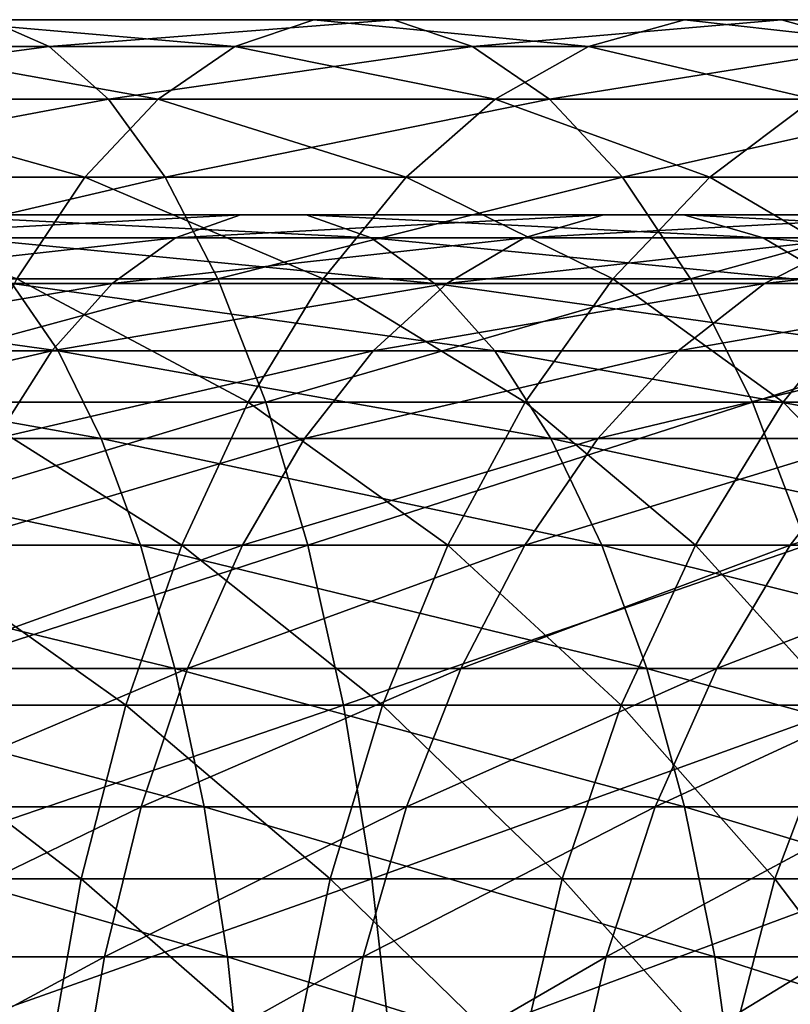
# Model space of a CAD drawing. Header units: metres. Extents: x -62 to 300, y -109 to 109.
# Tile 672 of 708: x 263.33 to 269.24, y 3.42 to 10.97. Entities that reach past the tile are written whole.
import ezdxf

# ---------------------------------------------------------------- set-up
doc = ezdxf.new("R2010")
doc.units = ezdxf.units.M
doc.layers.add('solid_500635', color=7, linetype='CONTINUOUS')

msp = doc.modelspace()

# ---------------------------------------------------------------- linework, layer by layer
at = {"layer": 'solid_500635'}
for points in [[(263.554688, 10.769925, -53.038994), (263.085541, 10.974357, -54.450409), (260.19519, 10.769925, -52.10408)], [(264.98053, 10.769925, -58.388538), (262.142761, 10.769925, -57.286503), (262.611938, 10.974357, -55.875092)], [(265.586884, 10.974357, -57.030407), (262.611938, 10.974357, -55.875092), (263.085541, 10.974357, -54.450409)], [(265.586884, 10.974357, -57.030407), (264.98053, 10.769925, -58.388538), (262.611938, 10.974357, -55.875092)], [(266.198975, 10.974357, -55.659512), (263.085541, 10.974357, -54.450409), (263.554688, 10.769925, -53.038994)], [(266.198975, 10.974357, -55.659512), (265.586884, 10.974357, -57.030407), (263.085541, 10.974357, -54.450409)], [(266.805359, 10.769925, -54.30138), (266.198975, 10.974357, -55.659512), (263.554688, 10.769925, -53.038994)], [(267.695435, 10.769925, -59.765659), (264.98053, 10.769925, -58.388538), (265.586884, 10.974357, -57.030407)], [(268.433075, 10.974357, -58.474113), (265.586884, 10.974357, -57.030407), (266.198975, 10.974357, -55.659512)], [(268.433075, 10.974357, -58.474113), (267.695435, 10.769925, -59.765659), (265.586884, 10.974357, -57.030407)], [(269.177673, 10.974357, -57.170425), (266.198975, 10.974357, -55.659512), (266.805359, 10.769925, -54.30138)], [(269.177673, 10.974357, -57.170425), (268.433075, 10.974357, -58.474113), (266.198975, 10.974357, -55.659512)], [(269.915314, 10.769925, -55.87888), (269.177673, 10.974357, -57.170425), (266.805359, 10.769925, -54.30138)], [(270.260956, 10.769925, -61.404377), (267.695435, 10.769925, -59.765659), (268.433075, 10.974357, -58.474113)], [(271.12265, 10.974357, -60.192062), (268.433075, 10.974357, -58.474113), (269.177673, 10.974357, -57.170425)], [(271.12265, 10.974357, -60.192062), (270.260956, 10.769925, -61.404377), (268.433075, 10.974357, -58.474113)], [(271.992432, 10.974357, -58.968353), (269.177673, 10.974357, -57.170425), (269.915314, 10.769925, -55.87888)], [(271.992432, 10.974357, -58.968353), (271.12265, 10.974357, -60.192062), (269.177673, 10.974357, -57.170425)], [(263.554688, 10.769925, -53.038994), (260.19519, 10.769925, -52.10408), (260.513397, 10.36487, -50.693874)], [(264.010712, 10.36487, -51.667141), (263.554688, 10.769925, -53.038994), (260.513397, 10.36487, -50.693874)], [(264.391144, 10.36487, -59.708599), (261.686768, 10.36487, -58.658356), (262.142761, 10.769925, -57.286503)], [(264.98053, 10.769925, -58.388538), (264.391144, 10.36487, -59.708599), (262.142761, 10.769925, -57.286503)], [(266.805359, 10.769925, -54.30138), (263.554688, 10.769925, -53.038994), (264.010712, 10.36487, -51.667141)], [(267.394745, 10.36487, -52.981319), (266.805359, 10.769925, -54.30138), (264.010712, 10.36487, -51.667141)], [(266.978485, 10.36487, -61.021), (264.391144, 10.36487, -59.708599), (264.98053, 10.769925, -58.388538)], [(267.695435, 10.769925, -59.765659), (266.978485, 10.36487, -61.021), (264.98053, 10.769925, -58.388538)], [(269.915314, 10.769925, -55.87888), (266.805359, 10.769925, -54.30138), (267.394745, 10.36487, -52.981319)], [(269.423431, 10.36487, -62.582706), (266.978485, 10.36487, -61.021), (267.695435, 10.769925, -59.765659)], [(270.632294, 10.36487, -54.623535), (269.915314, 10.769925, -55.87888), (267.394745, 10.36487, -52.981319)], [(270.260956, 10.769925, -61.404377), (269.423431, 10.36487, -62.582706), (267.695435, 10.769925, -59.765659)], [(264.010712, 10.36487, -51.667141), (260.513397, 10.36487, -50.693874), (260.816467, 9.766737, -49.350605)], [(264.445099, 9.766737, -50.360409), (264.010712, 10.36487, -51.667141), (260.816467, 9.766737, -49.350605)], [(263.829742, 9.766737, -60.966003), (261.25238, 9.766737, -59.965088), (261.686768, 10.36487, -58.658356)], [(264.391144, 10.36487, -59.708599), (263.829742, 9.766737, -60.966003), (261.686768, 10.36487, -58.658356)], [(266.295532, 9.766737, -62.216759), (263.829742, 9.766737, -60.966003), (264.391144, 10.36487, -59.708599)], [(267.394745, 10.36487, -52.981319), (264.010712, 10.36487, -51.667141), (264.445099, 9.766737, -50.360409)], [(266.978485, 10.36487, -61.021), (266.295532, 9.766737, -62.216759), (264.391144, 10.36487, -59.708599)], [(267.956146, 9.766737, -51.723915), (267.394745, 10.36487, -52.981319), (264.445099, 9.766737, -50.360409)], [(268.625641, 9.766737, -63.705109), (266.295532, 9.766737, -62.216759), (266.978485, 10.36487, -61.021)], [(269.423431, 10.36487, -62.582706), (268.625641, 9.766737, -63.705109), (266.978485, 10.36487, -61.021)], [(270.632294, 10.36487, -54.623535), (267.394745, 10.36487, -52.981319), (267.956146, 9.766737, -51.723915)], [(271.315216, 9.766737, -53.427776), (270.632294, 10.36487, -54.623535), (267.956146, 9.766737, -51.723915)], [(270.797241, 9.766737, -65.416473), (268.625641, 9.766737, -63.705109), (269.423431, 10.36487, -62.582706)], [(264.445099, 9.766737, -50.360409), (260.816467, 9.766737, -49.350605), (261.098816, 8.986669, -48.099293)], [(264.849731, 8.986669, -49.143131), (264.445099, 9.766737, -50.360409), (261.098816, 8.986669, -48.099293)], [(263.829742, 9.766737, -60.966003), (263.306763, 8.986669, -62.137325), (261.25238, 9.766737, -59.965088)], [(265.659363, 8.986669, -63.330654), (263.306763, 8.986669, -62.137325), (263.829742, 9.766737, -60.966003)], [(266.295532, 9.766737, -62.216759), (265.659363, 8.986669, -63.330654), (263.829742, 9.766737, -60.966003)], [(267.956146, 9.766737, -51.723915), (264.445099, 9.766737, -50.360409), (264.849731, 8.986669, -49.143131)], [(268.479095, 8.986669, -50.552593), (267.956146, 9.766737, -51.723915), (264.849731, 8.986669, -49.143131)], [(267.882477, 8.986669, -64.750671), (265.659363, 8.986669, -63.330654), (266.295532, 9.766737, -62.216759)], [(268.625641, 9.766737, -63.705109), (267.882477, 8.986669, -64.750671), (266.295532, 9.766737, -62.216759)], [(269.954376, 8.986669, -66.383469), (267.882477, 8.986669, -64.750671), (268.625641, 9.766737, -63.705109)], [(271.315216, 9.766737, -53.427776), (267.956146, 9.766737, -51.723915), (268.479095, 8.986669, -50.552593)], [(271.951416, 8.986669, -52.313881), (271.315216, 9.766737, -53.427776), (268.479095, 8.986669, -50.552593)], [(270.797241, 9.766737, -65.416473), (269.954376, 8.986669, -66.383469), (268.625641, 9.766737, -63.705109)], [(265.023224, 9.477854, -56.674011), (262.12085, 9.477854, -55.608898), (261.73642, 9.301299, -56.834557)], [(264.52356, 9.301299, -57.85738), (265.023224, 9.477854, -56.674011), (261.73642, 9.301299, -56.834557)], [(265.527557, 9.477854, -55.479515), (262.508881, 9.477854, -54.371716), (262.12085, 9.477854, -55.608898)], [(265.023224, 9.477854, -56.674011), (265.527557, 9.477854, -55.479515), (262.12085, 9.477854, -55.608898)], [(266.027222, 9.301299, -54.296146), (262.89328, 9.301299, -53.146053), (262.508881, 9.477854, -54.371716)], [(265.527557, 9.477854, -55.479515), (266.027222, 9.301299, -54.296146), (262.508881, 9.477854, -54.371716)], [(267.810669, 9.477854, -58.011303), (265.023224, 9.477854, -56.674011), (264.52356, 9.301299, -57.85738)], [(267.200348, 9.301299, -59.141575), (267.810669, 9.477854, -58.011303), (264.52356, 9.301299, -57.85738)], [(268.426758, 9.477854, -56.870403), (265.527557, 9.477854, -55.479515), (265.023224, 9.477854, -56.674011)], [(267.810669, 9.477854, -58.011303), (268.426758, 9.477854, -56.870403), (265.023224, 9.477854, -56.674011)], [(269.037079, 9.301299, -55.740131), (266.027222, 9.301299, -54.296146), (265.527557, 9.477854, -55.479515)], [(268.426758, 9.477854, -56.870403), (269.037079, 9.301299, -55.740131), (265.527557, 9.477854, -55.479515)], [(270.457764, 9.477854, -59.608566), (267.810669, 9.477854, -58.011303), (267.200348, 9.301299, -59.141575)], [(269.74231, 9.301299, -60.675419), (270.457764, 9.477854, -59.608566), (267.200348, 9.301299, -59.141575)], [(271.179901, 9.477854, -58.531681), (268.426758, 9.477854, -56.870403), (267.810669, 9.477854, -58.011303)], [(270.457764, 9.477854, -59.608566), (271.179901, 9.477854, -58.531681), (267.810669, 9.477854, -58.011303)], [(271.895325, 9.301299, -57.464828), (269.037079, 9.301299, -55.740131), (268.426758, 9.477854, -56.870403)], [(271.179901, 9.477854, -58.531681), (271.895325, 9.301299, -57.464828), (268.426758, 9.477854, -56.870403)], [(264.52356, 9.301299, -57.85738), (261.73642, 9.301299, -56.834557), (261.362793, 8.951479, -58.025864)], [(264.037933, 8.951479, -59.00758), (264.52356, 9.301299, -57.85738), (261.362793, 8.951479, -58.025864)], [(266.512878, 8.951479, -53.145947), (263.266907, 8.951479, -51.95475), (262.89328, 9.301299, -53.146053)], [(266.027222, 9.301299, -54.296146), (266.512878, 8.951479, -53.145947), (262.89328, 9.301299, -53.146053)], [(267.200348, 9.301299, -59.141575), (264.52356, 9.301299, -57.85738), (264.037933, 8.951479, -59.00758)], [(266.607117, 8.951479, -60.240166), (267.200348, 9.301299, -59.141575), (264.037933, 8.951479, -59.00758)], [(269.63028, 8.951479, -54.641541), (266.512878, 8.951479, -53.145947), (266.027222, 9.301299, -54.296146)], [(269.037079, 9.301299, -55.740131), (269.63028, 8.951479, -54.641541), (266.027222, 9.301299, -54.296146)], [(269.74231, 9.301299, -60.675419), (267.200348, 9.301299, -59.141575), (266.607117, 8.951479, -60.240166)], [(269.046936, 8.951479, -61.712368), (269.74231, 9.301299, -60.675419), (266.607117, 8.951479, -60.240166)], [(272.590729, 8.951479, -56.427879), (269.63028, 8.951479, -54.641541), (269.037079, 9.301299, -55.740131)], [(271.895325, 9.301299, -57.464828), (272.590729, 8.951479, -56.427879), (269.037079, 9.301299, -55.740131)], [(272.126282, 9.301299, -62.444901), (269.74231, 9.301299, -60.675419), (269.046936, 8.951479, -61.712368)], [(271.335083, 8.951479, -63.410736), (272.126282, 9.301299, -62.444901), (269.046936, 8.951479, -61.712368)], [(263.622833, 8.43491, -50.819992), (260.16806, 8.43491, -49.915283), (259.922089, 8.951479, -51.078835)], [(263.266907, 8.951479, -51.95475), (263.622833, 8.43491, -50.819992), (259.922089, 8.951479, -51.078835)], [(264.037933, 8.951479, -59.00758), (261.362793, 8.951479, -58.025864), (261.006897, 8.43491, -59.160622)], [(263.575317, 8.43491, -60.103184), (264.037933, 8.951479, -59.00758), (261.006897, 8.43491, -59.160622)], [(264.849731, 8.986669, -49.143131), (261.098816, 8.986669, -48.099293), (261.355164, 8.039196, -46.963253)], [(265.217102, 8.039196, -48.037987), (264.849731, 8.986669, -49.143131), (261.355164, 8.039196, -46.963253)], [(265.081787, 8.039196, -64.341942), (262.83197, 8.039196, -63.200745), (263.306763, 8.986669, -62.137325)], [(266.975464, 8.43491, -52.050343), (263.622833, 8.43491, -50.819992), (263.266907, 8.951479, -51.95475)], [(266.512878, 8.951479, -53.145947), (266.975464, 8.43491, -52.050343), (263.266907, 8.951479, -51.95475)], [(265.659363, 8.986669, -63.330654), (265.081787, 8.039196, -64.341942), (263.306763, 8.986669, -62.137325)], [(266.607117, 8.951479, -60.240166), (264.037933, 8.951479, -59.00758), (263.575317, 8.43491, -60.103184)], [(266.042053, 8.43491, -61.28661), (266.607117, 8.951479, -60.240166), (263.575317, 8.43491, -60.103184)], [(268.479095, 8.986669, -50.552593), (264.849731, 8.986669, -49.143131), (265.217102, 8.039196, -48.037987)], [(267.207764, 8.039196, -65.699913), (265.081787, 8.039196, -64.341942), (265.659363, 8.986669, -63.330654)], [(268.953918, 8.039196, -49.489174), (268.479095, 8.986669, -50.552593), (265.217102, 8.039196, -48.037987)], [(267.882477, 8.986669, -64.750671), (267.207764, 8.039196, -65.699913), (265.659363, 8.986669, -63.330654)], [(269.046936, 8.951479, -61.712368), (266.607117, 8.951479, -60.240166), (266.042053, 8.43491, -61.28661)], [(268.384583, 8.43491, -62.700096), (269.046936, 8.951479, -61.712368), (266.042053, 8.43491, -61.28661)], [(270.195343, 8.43491, -53.595097), (266.975464, 8.43491, -52.050343), (266.512878, 8.951479, -53.145947)], [(269.63028, 8.951479, -54.641541), (270.195343, 8.43491, -53.595097), (266.512878, 8.951479, -53.145947)], [(269.189148, 8.039196, -67.261375), (267.207764, 8.039196, -65.699913), (267.882477, 8.986669, -64.750671)], [(269.954376, 8.986669, -66.383469), (269.189148, 8.039196, -67.261375), (267.882477, 8.986669, -64.750671)], [(271.335083, 8.951479, -63.410736), (269.046936, 8.951479, -61.712368), (268.384583, 8.43491, -62.700096)], [(270.581451, 8.43491, -64.330727), (271.335083, 8.951479, -63.410736), (268.384583, 8.43491, -62.700096)], [(271.951416, 8.986669, -52.313881), (268.479095, 8.986669, -50.552593), (268.953918, 8.039196, -49.489174)], [(272.528992, 8.039196, -51.302597), (271.951416, 8.986669, -52.313881), (268.953918, 8.039196, -49.489174)], [(271.00647, 8.039196, -69.011024), (269.189148, 8.039196, -67.261375), (269.954376, 8.986669, -66.383469)], [(263.954376, 7.761214, -49.762917), (260.397186, 7.761214, -48.83139), (260.16806, 8.43491, -49.915283)], [(263.622833, 8.43491, -50.819992), (263.954376, 7.761214, -49.762917), (260.16806, 8.43491, -49.915283)], [(263.575317, 8.43491, -60.103184), (261.006897, 8.43491, -59.160622), (260.675354, 7.761214, -60.217693)], [(263.144409, 7.761214, -61.123783), (263.575317, 8.43491, -60.103184), (260.675354, 7.761214, -60.217693)], [(266.042053, 8.43491, -61.28661), (263.575317, 8.43491, -60.103184), (263.144409, 7.761214, -61.123783)], [(265.515686, 7.761214, -62.261417), (266.042053, 8.43491, -61.28661), (263.144409, 7.761214, -61.123783)], [(267.406403, 7.761214, -51.029739), (263.954376, 7.761214, -49.762917), (263.622833, 8.43491, -50.819992)], [(266.975464, 8.43491, -52.050343), (267.406403, 7.761214, -51.029739), (263.622833, 8.43491, -50.819992)], [(268.384583, 8.43491, -62.700096), (266.042053, 8.43491, -61.28661), (265.515686, 7.761214, -62.261417)], [(267.767548, 7.761214, -63.620205), (268.384583, 8.43491, -62.700096), (265.515686, 7.761214, -62.261417)], [(270.721741, 7.761214, -52.620293), (267.406403, 7.761214, -51.029739), (266.975464, 8.43491, -52.050343)], [(270.195343, 8.43491, -53.595097), (270.721741, 7.761214, -52.620293), (266.975464, 8.43491, -52.050343)], [(270.581451, 8.43491, -64.330727), (268.384583, 8.43491, -62.700096), (267.767548, 7.761214, -63.620205)], [(269.879425, 7.761214, -65.187737), (270.581451, 8.43491, -64.330727), (267.767548, 7.761214, -63.620205)], [(265.217102, 8.039196, -48.037987), (261.355164, 8.039196, -46.963253), (261.580688, 6.941967, -45.963642)], [(265.540344, 6.941967, -47.065567), (265.217102, 8.039196, -48.037987), (261.580688, 6.941967, -45.963642)], [(264.573547, 6.941967, -65.231773), (262.414185, 6.941967, -64.136459), (262.83197, 8.039196, -63.200745)], [(265.081787, 8.039196, -64.341942), (264.573547, 6.941967, -65.231773), (262.83197, 8.039196, -63.200745)], [(266.614105, 6.941967, -66.535164), (264.573547, 6.941967, -65.231773), (265.081787, 8.039196, -64.341942)], [(267.207764, 8.039196, -65.699913), (266.614105, 6.941967, -66.535164), (265.081787, 8.039196, -64.341942)], [(268.953918, 8.039196, -49.489174), (265.217102, 8.039196, -48.037987), (265.540344, 6.941967, -47.065567)], [(269.371674, 6.941967, -48.553463), (268.953918, 8.039196, -49.489174), (265.540344, 6.941967, -47.065567)], [(268.515808, 6.941967, -68.033852), (266.614105, 6.941967, -66.535164), (267.207764, 8.039196, -65.699913)], [(269.189148, 8.039196, -67.261375), (268.515808, 6.941967, -68.033852), (267.207764, 8.039196, -65.699913)], [(270.260101, 6.941967, -69.713173), (268.515808, 6.941967, -68.033852), (269.189148, 8.039196, -67.261375)], [(272.528992, 8.039196, -51.302597), (268.953918, 8.039196, -49.489174), (269.371674, 6.941967, -48.553463)], [(271.00647, 8.039196, -69.011024), (270.260101, 6.941967, -69.713173), (269.189148, 8.039196, -67.261375)], [(264.255371, 6.942942, -48.803223), (260.605194, 6.942942, -47.847343), (260.397186, 7.761214, -48.83139)], [(263.954376, 7.761214, -49.762917), (264.255371, 6.942942, -48.803223), (260.397186, 7.761214, -48.83139)], [(265.515686, 7.761214, -62.261417), (263.144409, 7.761214, -61.123783), (262.753174, 6.942942, -62.050365)], [(265.037811, 6.942942, -63.146423), (265.515686, 7.761214, -62.261417), (262.753174, 6.942942, -62.050365)], [(267.797607, 6.942942, -50.103157), (264.255371, 6.942942, -48.803223), (263.954376, 7.761214, -49.762917)], [(267.406403, 7.761214, -51.029739), (267.797607, 6.942942, -50.103157), (263.954376, 7.761214, -49.762917)], [(267.767548, 7.761214, -63.620205), (265.515686, 7.761214, -62.261417), (265.037811, 6.942942, -63.146423)], [(267.207367, 6.942942, -64.455559), (267.767548, 7.761214, -63.620205), (265.037811, 6.942942, -63.146423)], [(269.879425, 7.761214, -65.187737), (267.767548, 7.761214, -63.620205), (267.207367, 6.942942, -64.455559)], [(269.242065, 6.942942, -65.965805), (269.879425, 7.761214, -65.187737), (267.207367, 6.942942, -64.455559)], [(271.199615, 6.942942, -51.735283), (267.797607, 6.942942, -50.103157), (267.406403, 7.761214, -51.029739)], [(270.721741, 7.761214, -52.620293), (271.199615, 6.942942, -51.735283), (267.406403, 7.761214, -51.029739)], [(271.832031, 7.761214, -66.949707), (269.879425, 7.761214, -65.187737), (269.242065, 6.942942, -65.965805)], [(271.123322, 6.942942, -67.663376), (271.832031, 7.761214, -66.949707), (269.242065, 6.942942, -65.965805)], [(264.520203, 5.995336, -47.958778), (260.788208, 5.995336, -46.981476), (260.605194, 6.942942, -47.847343)], [(264.255371, 6.942942, -48.803223), (264.520203, 5.995336, -47.958778), (260.605194, 6.942942, -47.847343)], [(265.540344, 6.941967, -47.065567), (261.580688, 6.941967, -45.963642), (261.771271, 5.715424, -45.119087)], [(265.813446, 5.715424, -46.24398), (265.540344, 6.941967, -47.065567), (261.771271, 5.715424, -45.119087)], [(264.144165, 5.715424, -65.983589), (262.061218, 5.715424, -64.927025), (262.414185, 6.941967, -64.136459)], [(265.037811, 6.942942, -63.146423), (262.753174, 6.942942, -62.050365), (262.408936, 5.995336, -62.865673)], [(264.61731, 5.995336, -63.925148), (265.037811, 6.942942, -63.146423), (262.408936, 5.995336, -62.865673)], [(264.573547, 6.941967, -65.231773), (264.144165, 5.715424, -65.983589), (262.414185, 6.941967, -64.136459)], [(266.112518, 5.715424, -67.240852), (264.144165, 5.715424, -65.983589), (264.573547, 6.941967, -65.231773)], [(268.141876, 5.995336, -49.287849), (264.520203, 5.995336, -47.958778), (264.255371, 6.942942, -48.803223)], [(267.797607, 6.942942, -50.103157), (268.141876, 5.995336, -49.287849), (264.255371, 6.942942, -48.803223)], [(266.614105, 6.941967, -66.535164), (266.112518, 5.715424, -67.240852), (264.573547, 6.941967, -65.231773)], [(267.207367, 6.942942, -64.455559), (265.037811, 6.942942, -63.146423), (264.61731, 5.995336, -63.925148)], [(266.714447, 5.995336, -65.190582), (267.207367, 6.942942, -64.455559), (264.61731, 5.995336, -63.925148)], [(269.371674, 6.941967, -48.553463), (265.540344, 6.941967, -47.065567), (265.813446, 5.715424, -46.24398)], [(269.72464, 5.715424, -47.762894), (269.371674, 6.941967, -48.553463), (265.813446, 5.715424, -46.24398)], [(267.94693, 5.715424, -68.686516), (266.112518, 5.715424, -67.240852), (266.614105, 6.941967, -66.535164)], [(268.515808, 6.941967, -68.033852), (267.94693, 5.715424, -68.686516), (266.614105, 6.941967, -66.535164)], [(269.242065, 6.942942, -65.965805), (267.207367, 6.942942, -64.455559), (266.714447, 5.995336, -65.190582)], [(268.681244, 5.995336, -66.650429), (269.242065, 6.942942, -65.965805), (266.714447, 5.995336, -65.190582)], [(271.620117, 5.995336, -50.956558), (268.141876, 5.995336, -49.287849), (267.797607, 6.942942, -50.103157)], [(271.199615, 6.942942, -51.735283), (271.620117, 5.995336, -50.956558), (267.797607, 6.942942, -50.103157)], [(269.629486, 5.715424, -70.306404), (267.94693, 5.715424, -68.686516), (268.515808, 6.941967, -68.033852)], [(270.260101, 6.941967, -69.713173), (269.629486, 5.715424, -70.306404), (268.515808, 6.941967, -68.033852)], [(271.123322, 6.942942, -67.663376), (269.242065, 6.942942, -65.965805), (268.681244, 5.995336, -66.650429)], [(270.499695, 5.995336, -68.291336), (271.123322, 6.942942, -67.663376), (268.681244, 5.995336, -66.650429)], [(264.743988, 4.936048, -47.245319), (260.942871, 4.936048, -46.249916), (260.788208, 5.995336, -46.981476)], [(264.520203, 5.995336, -47.958778), (264.743988, 4.936048, -47.245319), (260.788208, 5.995336, -46.981476)], [(264.61731, 5.995336, -63.925148), (262.408936, 5.995336, -62.865673), (262.118073, 4.936048, -63.554516)], [(264.262024, 4.936048, -64.583084), (264.61731, 5.995336, -63.925148), (262.118073, 4.936048, -63.554516)], [(266.714447, 5.995336, -65.190582), (264.61731, 5.995336, -63.925148), (264.262024, 4.936048, -64.583084)], [(266.298004, 4.936048, -65.8116), (266.714447, 5.995336, -65.190582), (264.262024, 4.936048, -64.583084)], [(268.432709, 4.936048, -48.59901), (264.743988, 4.936048, -47.245319), (264.520203, 5.995336, -47.958778)], [(268.141876, 5.995336, -49.287849), (268.432709, 4.936048, -48.59901), (264.520203, 5.995336, -47.958778)], [(268.681244, 5.995336, -66.650429), (266.714447, 5.995336, -65.190582), (266.298004, 4.936048, -65.8116)], [(268.207397, 4.936048, -67.228851), (268.681244, 5.995336, -66.650429), (266.298004, 4.936048, -65.8116)], [(271.975403, 4.936048, -50.298626), (268.432709, 4.936048, -48.59901), (268.141876, 5.995336, -49.287849)], [(271.620117, 5.995336, -50.956558), (271.975403, 4.936048, -50.298626), (268.141876, 5.995336, -49.287849)], [(270.499695, 5.995336, -68.291336), (268.681244, 5.995336, -66.650429), (268.207397, 4.936048, -67.228851)], [(269.972809, 4.936048, -68.821899), (270.499695, 5.995336, -68.291336), (268.207397, 4.936048, -67.228851)], [(265.813446, 5.715424, -46.24398), (261.771271, 5.715424, -45.119087), (261.923309, 4.382412, -44.445313)], [(263.801636, 4.382412, -66.583366), (261.779633, 4.382412, -65.557732), (262.061218, 5.715424, -64.927025)], [(266.031342, 4.382412, -45.588535), (265.813446, 5.715424, -46.24398), (261.923309, 4.382412, -44.445313)], [(264.144165, 5.715424, -65.983589), (263.801636, 4.382412, -66.583366), (262.061218, 5.715424, -64.927025)], [(265.712341, 4.382412, -67.803841), (263.801636, 4.382412, -66.583366), (264.144165, 5.715424, -65.983589)], [(266.112518, 5.715424, -67.240852), (265.712341, 4.382412, -67.803841), (264.144165, 5.715424, -65.983589)], [(267.493103, 4.382412, -69.207191), (265.712341, 4.382412, -67.803841), (266.112518, 5.715424, -67.240852)], [(269.72464, 5.715424, -47.762894), (265.813446, 5.715424, -46.24398), (266.031342, 4.382412, -45.588535)], [(270.006256, 4.382412, -47.132191), (269.72464, 5.715424, -47.762894), (266.031342, 4.382412, -45.588535)], [(267.94693, 5.715424, -68.686516), (267.493103, 4.382412, -69.207191), (266.112518, 5.715424, -67.240852)], [(269.126404, 4.382412, -70.779678), (267.493103, 4.382412, -69.207191), (267.94693, 5.715424, -68.686516)], [(269.629486, 5.715424, -70.306404), (269.126404, 4.382412, -70.779678), (267.94693, 5.715424, -68.686516)], [(270.596283, 4.382412, -72.505898), (269.126404, 4.382412, -70.779678), (269.629486, 5.715424, -70.306404)], [(264.922485, 3.78481, -46.676132), (261.066223, 3.78481, -45.66629), (260.942871, 4.936048, -46.249916)], [(264.743988, 4.936048, -47.245319), (264.922485, 3.78481, -46.676132), (260.942871, 4.936048, -46.249916)], [(264.262024, 4.936048, -64.583084), (262.118073, 4.936048, -63.554516), (261.886047, 3.78481, -64.104057)], [(263.978607, 3.78481, -65.107971), (264.262024, 4.936048, -64.583084), (261.886047, 3.78481, -64.104057)], [(266.298004, 4.936048, -65.8116), (264.262024, 4.936048, -64.583084), (263.978607, 3.78481, -65.107971)], [(265.965759, 3.78481, -66.307037), (266.298004, 4.936048, -65.8116), (263.978607, 3.78481, -65.107971)], [(268.664734, 3.78481, -48.049465), (264.922485, 3.78481, -46.676132), (264.743988, 4.936048, -47.245319)], [(268.432709, 4.936048, -48.59901), (268.664734, 3.78481, -48.049465), (264.743988, 4.936048, -47.245319)], [(268.207397, 4.936048, -67.228851), (266.298004, 4.936048, -65.8116), (265.965759, 3.78481, -66.307037)], [(267.829407, 3.78481, -67.690315), (268.207397, 4.936048, -67.228851), (265.965759, 3.78481, -66.307037)], [(269.972809, 4.936048, -68.821899), (268.207397, 4.936048, -67.228851), (267.829407, 3.78481, -67.690315)], [(269.55249, 3.78481, -69.245171), (269.972809, 4.936048, -68.821899), (267.829407, 3.78481, -67.690315)], [(272.25882, 3.78481, -49.773739), (268.664734, 3.78481, -48.049465), (268.432709, 4.936048, -48.59901)], [(271.975403, 4.936048, -50.298626), (272.25882, 3.78481, -49.773739), (268.432709, 4.936048, -48.59901)], [(263.552277, 2.967764, -67.019951), (261.574646, 2.967764, -66.016815), (261.779633, 4.382412, -65.557732)], [(263.801636, 4.382412, -66.583366), (263.552277, 2.967764, -67.019951), (261.779633, 4.382412, -65.557732)], [(266.031342, 4.382412, -45.588535), (261.923309, 4.382412, -44.445313), (262.033966, 2.967764, -43.954876)], [(266.189911, 2.967764, -45.111435), (266.031342, 4.382412, -45.588535), (262.033966, 2.967764, -43.954876)], [(265.421082, 2.967764, -68.213638), (263.552277, 2.967764, -67.019951), (263.801636, 4.382412, -66.583366)], [(265.712341, 4.382412, -67.803841), (265.421082, 2.967764, -68.213638), (263.801636, 4.382412, -66.583366)], [(267.16275, 2.967764, -69.586189), (265.421082, 2.967764, -68.213638), (265.712341, 4.382412, -67.803841)], [(267.493103, 4.382412, -69.207191), (267.16275, 2.967764, -69.586189), (265.712341, 4.382412, -67.803841)], [(270.006256, 4.382412, -47.132191), (266.031342, 4.382412, -45.588535), (266.189911, 2.967764, -45.111435)], [(270.211212, 2.967764, -46.673103), (270.006256, 4.382412, -47.132191), (266.189911, 2.967764, -45.111435)], [(268.760223, 2.967764, -71.124168), (267.16275, 2.967764, -69.586189), (267.493103, 4.382412, -69.207191)], [(269.126404, 4.382412, -70.779678), (268.760223, 2.967764, -71.124168), (267.493103, 4.382412, -69.207191)], [(270.197845, 2.967764, -72.812508), (268.760223, 2.967764, -71.124168), (269.126404, 4.382412, -70.779678)], [(270.596283, 4.382412, -72.505898), (270.197845, 2.967764, -72.812508), (269.126404, 4.382412, -70.779678)], [(265.052429, 2.563069, -46.261826), (261.156036, 2.563069, -45.24147), (261.066223, 3.78481, -45.66629)], [(264.922485, 3.78481, -46.676132), (265.052429, 2.563069, -46.261826), (261.066223, 3.78481, -45.66629)], [(263.978607, 3.78481, -65.107971), (261.886047, 3.78481, -64.104057), (261.717163, 2.563069, -64.504074)], [(263.772278, 2.563069, -65.490036), (263.978607, 3.78481, -65.107971), (261.717163, 2.563069, -64.504074)], [(265.965759, 3.78481, -66.307037), (263.978607, 3.78481, -65.107971), (263.772278, 2.563069, -65.490036)], [(265.723938, 2.563069, -66.667664), (265.965759, 3.78481, -66.307037), (263.772278, 2.563069, -65.490036)], [(268.833649, 2.563069, -47.649452), (265.052429, 2.563069, -46.261826), (264.922485, 3.78481, -46.676132)], [(268.664734, 3.78481, -48.049465), (268.833649, 2.563069, -47.649452), (264.922485, 3.78481, -46.676132)], [(267.829407, 3.78481, -67.690315), (265.965759, 3.78481, -66.307037), (265.723938, 2.563069, -66.667664)], [(267.55423, 2.563069, -68.026207), (267.829407, 3.78481, -67.690315), (265.723938, 2.563069, -66.667664)], [(269.55249, 3.78481, -69.245171), (267.829407, 3.78481, -67.690315), (267.55423, 2.563069, -68.026207)], [(269.246521, 2.563069, -69.553261), (269.55249, 3.78481, -69.245171), (267.55423, 2.563069, -68.026207)], [(272.465118, 2.563069, -49.391674), (268.833649, 2.563069, -47.649452), (268.664734, 3.78481, -48.049465)], [(272.25882, 3.78481, -49.773739), (272.465118, 2.563069, -49.391674), (268.664734, 3.78481, -48.049465)]]:
    msp.add_3dface(points, dxfattribs=at)

doc.saveas('drawing.dxf')
